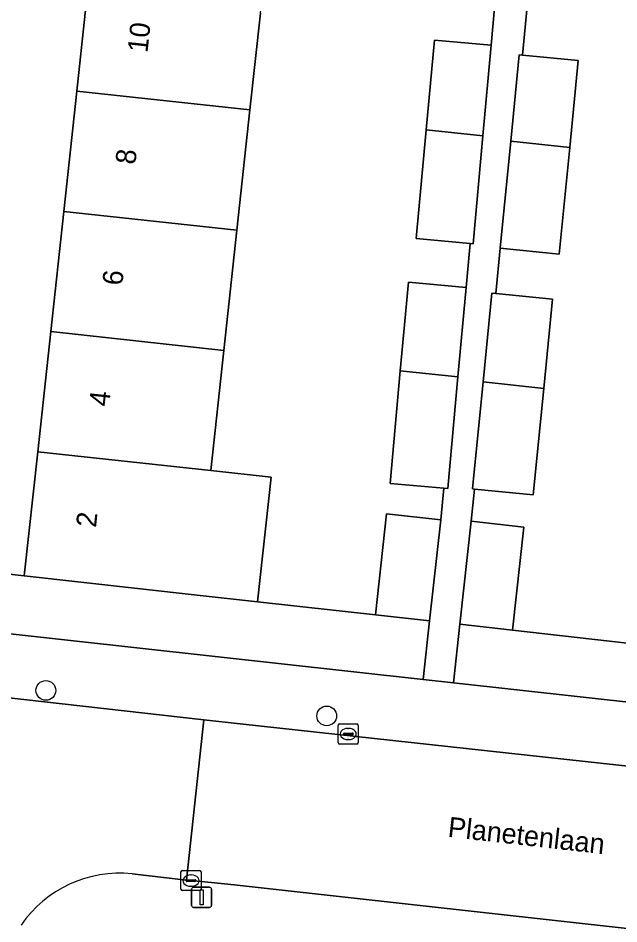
# Model space of a CAD drawing. Extents: x 161928 to 163071, y 386474 to 387428.
# Drawn here: x 162389.79 to 162419.61, y 386954.8 to 386999.76 of the extents above; entities that cross this region are included whole.
import ezdxf

# ---------------------------------------------------------------- set-up
doc = ezdxf.new("R2010")
doc.units = 0
for name, color, linetype in [('IMGEO_Boom', 7, 'Continuous'), ('IMGEO_Erf', 7, 'Continuous'), ('IMGEO_Groenvoorziening', 7, 'Continuous'), ('IMGEO_Kolk', 7, 'Continuous'), ('IMGEO_Lichtmast', 7, 'Continuous'), ('IMGEO_Openbare_ruimte_label', 7, 'Continuous'), ('IMGEO_Pand', 7, 'Continuous'), ('IMGEO_Pand_nummerreeks', 7, 'Continuous'), ('IMGEO_Rijbaan_lokaal_gesloten', 7, 'Continuous'), ('IMGEO_Rijbaan_lokaal_open', 7, 'Continuous'), ('IMGEO_Voetpad_open', 7, 'Continuous')]:
    doc.layers.add(name, color=color, linetype=linetype)

msp = doc.modelspace()

# ---------------------------------------------------------------- linework, layer by layer
at = {"layer": 'IMGEO_Boom'}
for centre in [(162391.164, 386966.389), (162405.106, 386965.128)]:
    msp.add_circle(centre, 0.489, dxfattribs=at)
at = {"layer": 'IMGEO_Erf'}
for points in [[(162393.654, 387041.418), (162389.126, 387000), (162386.122, 386972.521), (162390.094, 386972.077), (162390.762, 386978.236), (162391.41, 386984.201), (162392.057, 386990.166), (162392.704, 386996.131), (162393.124, 387000), (162393.351, 387002.096), (162393.999, 387008.062), (162394.646, 387014.027), (162395.293, 387019.992), (162395.941, 387025.957), (162396.588, 387031.922), (162397.257, 387038.086)], [(162401.816, 387000), (162401.288, 386995.2), (162400.641, 386989.235), (162399.994, 386983.27), (162399.347, 386977.305), (162402.346, 386976.98), (162401.675, 386970.793), (162407.522, 386970.144), (162408.081, 386975.153), (162410.769, 386974.853), (162410.912, 386976.425), (162408.249, 386976.667), (162408.758, 386982.26), (162409.157, 386986.656), (162412.02, 386986.396), (162412.219, 386988.577), (162409.553, 386988.82), (162410.045, 386994.223), (162410.449, 386998.67), (162413.271, 386998.414), (162413.456, 387000.454)], [(162415.075, 387000.512), (162414.82, 386997.922), (162417.59, 386997.65), (162417.167, 386993.341), (162416.646, 386988.051), (162413.716, 386988.339), (162413.495, 386986.093), (162416.316, 386985.815), (162415.88, 386981.381), (162415.359, 386976.091), (162412.438, 386976.379), (162412.281, 386974.785), (162414.895, 386974.493), (162414.325, 386969.385), (162423.225, 386968.375), (162423.764, 386973.346), (162423.893, 386974.534), (162424.54, 386980.499), (162425.187, 386986.465), (162425.834, 386992.429), (162426.481, 386998.394), (162426.655, 387000)]]:
    msp.add_lwpolyline(points, dxfattribs=at)
at = {"layer": 'IMGEO_Groenvoorziening'}
for points in [[(162407.522, 386970.144), (162401.675, 386970.793), (162398.682, 386971.118), (162390.094, 386972.077), (162386.122, 386972.521)], [(162388.783, 386969.261), (162409.895, 386966.926), (162410.21, 386969.844), (162407.522, 386970.144)]]:
    msp.add_lwpolyline(points, dxfattribs=at)
msp.add_lwpolyline([(162431.799, 386967.449), (162423.225, 386968.375), (162414.325, 386969.385), (162411.711, 386969.677), (162411.396, 386966.76), (162433.247, 386964.344), (162433.491, 386964.379), (162433.732, 386964.437), (162433.966, 386964.515), (162434.192, 386964.614), (162434.409, 386964.733), (162434.614, 386964.87), (162434.806, 386965.026), (162434.983, 386965.198), (162435.144, 386965.385), (162435.288, 386965.585), (162435.414, 386965.798), (162435.52, 386966.021), (162435.605, 386966.253), (162435.67, 386966.492), (162435.712, 386966.735), (162435.715, 386966.755), (162435.739, 386966.975)], close=True, dxfattribs=at)
at = {"layer": 'IMGEO_Kolk'}
for p, q in [((162405.673, 386963.801), (162405.673, 386964.653)), ((162405.748, 386964.727), (162406.6, 386964.727)), ((162406.674, 386964.653), (162406.674, 386963.801)), ((162405.932, 386964.221), (162405.932, 386964.233)), ((162406.37, 386964.184), (162405.972, 386964.184)), ((162405.975, 386964.27), (162406.373, 386964.27)), ((162406.161, 386964.507), (162406.186, 386964.507)), ((162406.416, 386964.233), (162406.416, 386964.221)), ((162406.6, 386963.727), (162405.748, 386963.727)), ((162406.184, 386963.947), (162406.159, 386963.947)), ((162397.945, 386957.452), (162398.797, 386957.452)), ((162397.87, 386956.526), (162397.87, 386957.378)), ((162398.129, 386956.946), (162398.129, 386956.958)), ((162398.172, 386956.995), (162398.57, 386956.995)), ((162398.358, 386957.232), (162398.383, 386957.232)), ((162398.613, 386956.958), (162398.613, 386956.946)), ((162398.871, 386957.378), (162398.871, 386956.526)), ((162398.567, 386956.909), (162398.169, 386956.909)), ((162398.381, 386956.672), (162398.356, 386956.672)), ((162398.797, 386956.452), (162397.945, 386956.452))]:
    msp.add_line(p, q, dxfattribs=at)
for points in [[(162405.673, 386963.801), (162405.673, 386964.653)], [(162405.748, 386964.727), (162406.6, 386964.727)], [(162406.674, 386964.653), (162406.674, 386963.801)], [(162406.6, 386963.727), (162405.748, 386963.727)], [(162397.945, 386957.452), (162398.797, 386957.452)], [(162397.87, 386956.526), (162397.87, 386957.378)], [(162398.871, 386957.378), (162398.871, 386956.526)], [(162398.797, 386956.452), (162397.945, 386956.452)]]:
    msp.add_lwpolyline(points, dxfattribs=at)
for centre, radius, start, end in [((162405.75, 386964.651), 0.0765, 91.552, 178.448), ((162405.75, 386964.651), 0.0765, 91.552, 178.448), ((162406.598, 386964.651), 0.0765, 1.552, 88.448), ((162406.598, 386964.651), 0.0765, 1.552, 88.448), ((162405.972, 386964.23), 0.0403, 85.8775, 175.7526), ((162405.969, 386964.22), 0.0366, 178.938, 274.7102), ((162406.373, 386964.227), 0.043, 264.8664, 352.4533), ((162406.377, 386964.232), 0.0386, 1.7309, 96.639), ((162405.75, 386963.803), 0.0765, 181.552, 268.448), ((162405.75, 386963.803), 0.0765, 181.552, 268.448), ((162406.598, 386963.803), 0.0765, 271.552, 358.448), ((162406.598, 386963.803), 0.0765, 271.552, 358.448), ((162397.947, 386957.376), 0.0765, 91.552, 178.448), ((162397.947, 386957.376), 0.0765, 91.552, 178.448), ((162398.795, 386957.376), 0.0765, 1.552, 88.448), ((162398.795, 386957.376), 0.0765, 1.552, 88.448), ((162398.169, 386956.955), 0.0403, 85.8775, 175.7526), ((162398.574, 386956.957), 0.0386, 1.7309, 96.639), ((162397.947, 386956.528), 0.0765, 181.552, 268.448), ((162397.947, 386956.528), 0.0765, 181.552, 268.448), ((162398.166, 386956.945), 0.0366, 178.938, 274.7102), ((162398.57, 386956.952), 0.043, 264.8664, 352.4533), ((162398.795, 386956.528), 0.0765, 271.552, 358.448), ((162398.795, 386956.528), 0.0765, 271.552, 358.448)]:
    msp.add_arc(centre, radius, start, end, dxfattribs=at)
for centre, major_axis, ratio, start_param, end_param in [((162406.16, 386964.227), (-0.387, 0.002), 0.722429, 4.712389, 7.853982), ((162406.185, 386964.227), (-0.39, 0.002), 0.717154, 1.570796, 4.712389), ((162398.357, 386956.952), (-0.387, 0.002), 0.722429, 4.712389, 7.853982), ((162398.382, 386956.952), (-0.39, 0.002), 0.717154, 1.570796, 4.712389)]:
    msp.add_ellipse(centre, major_axis=major_axis, ratio=ratio, start_param=start_param, end_param=end_param, dxfattribs=at)
at = {"layer": 'IMGEO_Lichtmast'}
for p, q in [((162398.399, 386955.722), (162398.399, 386956.522)), ((162398.399, 386956.522), (162398.399, 386955.722)), ((162398.499, 386956.622), (162399.289, 386956.622)), ((162399.289, 386956.622), (162398.499, 386956.622)), ((162399.389, 386956.522), (162399.389, 386955.722)), ((162399.389, 386955.722), (162399.389, 386956.522)), ((162399.289, 386955.622), (162398.499, 386955.622)), ((162398.499, 386955.622), (162399.289, 386955.622))]:
    msp.add_line(p, q, dxfattribs=at)
msp.add_lwpolyline([(162398.819, 386956.497), (162398.969, 386956.497), (162398.969, 386955.747), (162398.819, 386955.747), (162398.819, 386956.497)], dxfattribs=at)
for centre, start, end in [((162398.499, 386956.522), 90, 180), ((162398.499, 386956.522), 90, 180), ((162399.289, 386956.522), 0, 90), ((162399.289, 386956.522), 360, 90), ((162398.499, 386955.722), 180, 270), ((162398.499, 386955.722), 180, 270), ((162399.289, 386955.722), 270, 0), ((162399.289, 386955.722), 270, 0)]:
    msp.add_arc(centre, 0.1, start, end, dxfattribs=at)
at = {"layer": 'IMGEO_Pand'}
for points in [[(162393.351, 387002.096), (162393.124, 387000), (162392.704, 386996.131), (162401.288, 386995.2), (162401.816, 387000), (162401.942, 387001.164)], [(162412.862, 386993.917), (162413.271, 386998.414), (162410.449, 386998.67), (162410.045, 386994.223)], [(162417.59, 386997.65), (162414.82, 386997.922), (162414.66, 386997.938), (162414.239, 386993.656), (162417.167, 386993.341)], [(162392.704, 386996.131), (162392.057, 386990.166), (162400.641, 386989.235), (162401.288, 386995.2)], [(162412.862, 386993.917), (162410.045, 386994.223), (162409.553, 386988.82), (162412.219, 386988.577), (162412.375, 386988.563)], [(162413.716, 386988.339), (162416.646, 386988.051), (162417.167, 386993.341), (162414.239, 386993.656)], [(162399.994, 386983.27), (162400.641, 386989.235), (162392.057, 386990.166), (162391.41, 386984.201)], [(162411.616, 386981.951), (162412.02, 386986.396), (162409.157, 386986.656), (162408.758, 386982.26)], [(162416.316, 386985.815), (162413.495, 386986.093), (162413.299, 386986.112), (162412.866, 386981.705), (162415.88, 386981.381)], [(162399.347, 386977.305), (162399.994, 386983.27), (162391.41, 386984.201), (162390.762, 386978.236)], [(162411.616, 386981.951), (162408.758, 386982.26), (162408.249, 386976.667), (162410.912, 386976.425), (162411.112, 386976.407)], [(162415.88, 386981.381), (162412.866, 386981.705), (162412.343, 386976.388), (162412.438, 386976.379), (162415.359, 386976.091)], [(162402.346, 386976.98), (162399.347, 386977.305), (162390.762, 386978.236), (162390.094, 386972.077), (162398.682, 386971.118), (162401.675, 386970.793)], [(162410.769, 386974.853), (162408.081, 386975.153), (162407.522, 386970.144), (162410.21, 386969.844)], [(162414.895, 386974.493), (162412.281, 386974.785), (162411.711, 386969.677), (162414.325, 386969.385)]]:
    msp.add_lwpolyline(points, close=True, dxfattribs=at)
at = {"layer": 'IMGEO_Rijbaan_lokaal_gesloten'}
msp.add_lwpolyline([(162497.209, 386953.975), (162448.434, 386959.487), (162432.034, 386961.329), (162400.806, 386964.734), (162399.005, 386964.936), (162398.138, 386956.975), (162399.39, 386956.85), (162400.518, 386956.742), (162478.208, 386948.11), (162483.095, 386947.562), (162494.629, 386946.268), (162500, 386945.666), (162501.682, 386945.479), (162507.486, 386944.832), (162511.459, 386944.349), (162513.78, 386944.097), (162514.535, 386944.015), (162515.405, 386951.954), (162512.681, 386952.257), (162500.674, 386953.585), (162500, 386953.66)], close=True, dxfattribs=at)
at = {"layer": 'IMGEO_Rijbaan_lokaal_open'}
for points in [[(162399.005, 386964.936), (162378.037, 386967.289)], [(162395.447, 386957.291), (162398.138, 386956.975), (162399.005, 386964.936)]]:
    msp.add_lwpolyline(points, dxfattribs=at)
msp.add_arc((162394.844, 386951.368), 5.954, 84.1861, 145.4907, dxfattribs=at)
at = {"layer": 'IMGEO_Voetpad_open'}
for points in [[(162413.456, 387000.454), (162413.271, 386998.414), (162412.862, 386993.917), (162412.375, 386988.563), (162412.219, 386988.577), (162412.02, 386986.396), (162411.616, 386981.951), (162411.112, 386976.407), (162410.912, 386976.425), (162410.769, 386974.853), (162410.21, 386969.844), (162409.895, 386966.926), (162411.396, 386966.76), (162411.711, 386969.677), (162412.281, 386974.785), (162412.438, 386976.379), (162412.343, 386976.388), (162412.866, 386981.705), (162413.299, 386986.112), (162413.495, 386986.093), (162413.716, 386988.339), (162414.239, 386993.656), (162414.66, 386997.938), (162414.82, 386997.922), (162415.075, 387000.512)], [(162411.396, 386966.76), (162409.895, 386966.926), (162388.783, 386969.261)], [(162378.037, 386967.289), (162399.005, 386964.936), (162400.806, 386964.734), (162432.034, 386961.329), (162432.585, 386961.295), (162433.137, 386961.31), (162433.685, 386961.374), (162434.226, 386961.487), (162434.754, 386961.648), (162435.266, 386961.855), (162435.757, 386962.108), (162436.223, 386962.403), (162436.662, 386962.738), (162437.068, 386963.112), (162437.44, 386963.52), (162437.774, 386963.96), (162433.247, 386964.344), (162411.396, 386966.76)], [(162478.208, 386948.11), (162400.518, 386956.742), (162399.39, 386956.85), (162398.138, 386956.975), (162395.447, 386957.291)]]:
    msp.add_lwpolyline(points, dxfattribs=at)
msp.add_arc((162394.844, 386951.368), 5.954, 84.1861, 145.4907, dxfattribs=at)

# ---------------------------------------------------------------- texts
at = {"layer": 'IMGEO_Openbare_ruimte_label'}
msp.add_text('Planetenlaan', height=1, rotation=353.6282, dxfattribs=at).set_placement((162411.086, 386959.129))
at = {"layer": 'IMGEO_Pand_nummerreeks'}
for s, rotation, p in [('10', 83.8069, (162396.207, 386998.012)), ('8', 83.8069, (162395.605, 386992.466)), ('6', 83.8069, (162394.954, 386986.459)), ('4', 83.8069, (162394.302, 386980.455)), ('2', 83.8065, (162393.651, 386974.45))]:
    msp.add_text(s, height=1, rotation=rotation, dxfattribs=at).set_placement(p)

doc.saveas('drawing.dxf')
